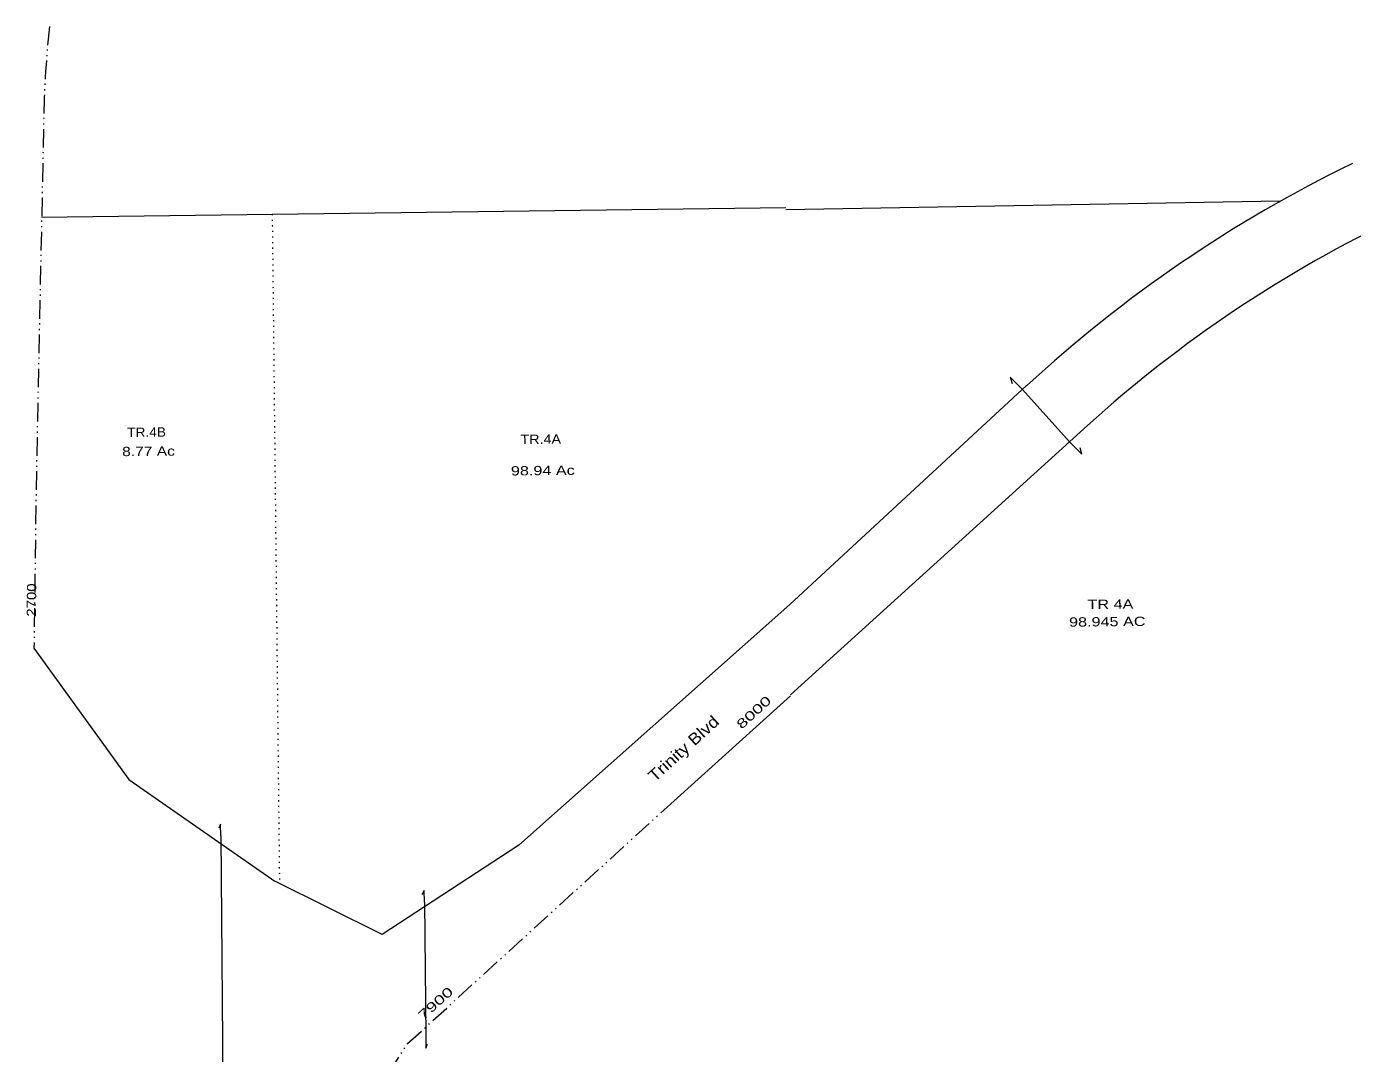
# Model space of a CAD drawing. Extents: x 2356373 to 2371954, y 6966197 to 6989612.
# Drawn here: x 2364641 to 2366920, y 6976463 to 6978229 of the extents above; entities that cross this region are included whole.
import ezdxf

# ---------------------------------------------------------------- set-up
doc = ezdxf.new("R2010")
doc.units = 0
doc.header["$LTSCALE"] = 6.4
doc.linetypes.add('DASH_DOUBLE_DOT', pattern=[9.2, 5, -1.2, 0.3, -1.2, 0.3, -1.2])
doc.linetypes.add('DOTTED', pattern=[1.5, 0.3, -1.2])
for name, color, linetype in [('10', 7, 'Continuous'), ('11', 7, 'Continuous'), ('24', 7, 'Continuous')]:
    doc.layers.add(name, color=color, linetype=linetype)
for name, color, linetype, lineweight in [('13', 7, 'Continuous', 13), ('15', 7, 'Continuous', 13), ('19', 7, 'Continuous', 13), ('5', 7, 'DOTTED', 13)]:
    doc.layers.add(name, color=color, linetype=linetype, lineweight=lineweight)

msp = doc.modelspace()

# ---------------------------------------------------------------- linework, layer by layer
at = {"layer": '13'}
for p, q in [((2366352.81, 6977605.038), (2366433.673, 6977514.956)), ((2364974.72, 6976837.403), (2364981.542, 6976041.082)), ((2365324.745, 6976723.501), (2365327.015, 6976492.355))]:
    msp.add_line(p, q, dxfattribs=at)
for points in [[(2366352.81, 6977605.038), (2366331.61, 6977625.924), (2366334.712, 6977615.457)], [(2366433.673, 6977514.956), (2366454.874, 6977493.972), (2366451.769, 6977504.538)], [(2364974.72, 6976837.403), (2364974.523, 6976857.395), (2364971.59, 6976850.669)], [(2365324.745, 6976723.501), (2365324.549, 6976743.396), (2365320.617, 6976736.759)], [(2365327.015, 6976492.355), (2365327.212, 6976472.364), (2365330.145, 6976479.091)]]:
    msp.add_lwpolyline(points, dxfattribs=at)
at = {"layer": '15'}
for p, q in [((2366359.743, 6977611.605), (2365952.551, 6977235.205)), ((2365954.075, 6977079.96), (2366464.388, 6977543.051)), ((2365952.551, 6977235.205), (2365486.919, 6976821.38)), ((2365954.089, 6977078.461), (2365736.081, 6976881.672)), ((2365486.919, 6976821.38), (2365252.034, 6976667.652)), ((2365252.034, 6976667.652), (2365067.958, 6976759.63))]:
    msp.add_line(p, q, dxfattribs=at)
at = {"layer": '15', "linetype": 'DASH_DOUBLE_DOT'}
for p, q in [((2365295.893, 6976480.185), (2365736.081, 6976881.672)), ((2365072.838, 6976132.575), (2365295.893, 6976480.185))]:
    msp.add_line(p, q, dxfattribs=at)
msp.add_lwpolyline([(2364670.119, 6978052.826), (2364657.844, 6977464.432), (2364653.706, 6977159.973)], dxfattribs=at)
at = {"layer": '15'}
msp.add_lwpolyline([(2364653.706, 6977159.973), (2364816.806, 6976934.625), (2365067.958, 6976759.63)], dxfattribs=at)
at = {"layer": '15', "linetype": 'DASH_DOUBLE_DOT'}
msp.add_arc((2366541.565, 6978033.514), 1871.542, 173.99952, 179.40891, dxfattribs=at)
at = {"layer": '15'}
for centre, radius, start, end in [((2367934.061, 6975908.027), 2319.269, 115.93276, 132.73276), ((2367941.999, 6975914.103), 2199.307, 115.37276, 132.21276)]:
    msp.add_arc(centre, radius, start, end, dxfattribs=at)
at = {"layer": '5', "linetype": 'Continuous'}
for p, q in [((2366795.512, 6977928.601), (2365945.882, 6977913.958)), ((2364666.957, 6977901.467), (2365945.843, 6977918.056))]:
    msp.add_line(p, q, dxfattribs=at)
at = {"layer": '5'}
msp.add_line((2365063.191, 6977906.587), (2365075.614, 6976755.806), dxfattribs=at)

# ---------------------------------------------------------------- texts
at = {"layer": '10'}
for s, width, p in [('TR.4B', 1.1, (2364814.024, 6977523.341)), ('TR.4A', 1.15, (2365489.962, 6977511.185)), ('TR 4A', 1.3, (2366464.489, 6977227.436))]:
    msp.add_text(s, height=15.99, rotation=0.563, dxfattribs=dict(at, width=width)).set_placement(p)
at = {"layer": '11'}
for s, width, p in [('8.77 Ac', 1.25, (2364805.35, 6977490.365)), ('98.94 Ac', 1.3, (2365473.498, 6977457.138)), ('98.945 AC', 1.3, (2366432.795, 6977197.133))]:
    msp.add_text(s, height=15.99, rotation=0.563, dxfattribs=dict(at, width=width)).set_placement(p)
at = {"layer": '19', "width": 1.15}
msp.add_text('Trinity Blvd', height=19.99, rotation=42.209, dxfattribs=at).set_placement((2365720.619, 6976929.108))
at = {"layer": '24'}
for s, rotation, width, p in [('2700', 89.299, 1.2, (2364657.101, 6977214.282)), ('8000', 42.679, 1.5, (2365870.049, 6977019.782)), ('7900', 42.017, 1.5, (2365322.748, 6976519.708))]:
    msp.add_text(s, height=15.99, rotation=rotation, dxfattribs=dict(at, width=width)).set_placement(p)

doc.saveas('drawing.dxf')
